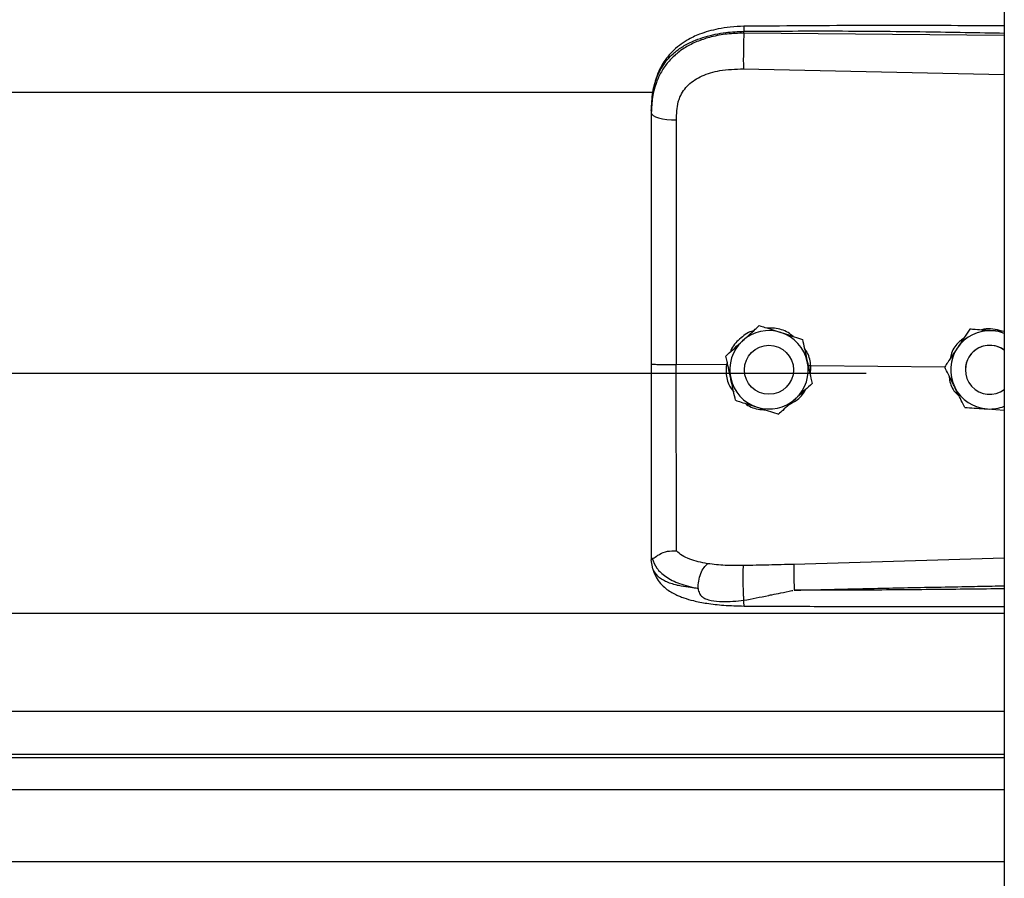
# Model space of a CAD drawing. Header units: inches. Extents: x 170 to 284, y 215 to 248.
# Tile 367 of 656: x 206.318 to 206.533, y 221.908 to 222.096. Entities that reach past the tile are written whole.
import ezdxf

# ---------------------------------------------------------------- set-up
doc = ezdxf.new("R2010")
doc.units = ezdxf.units.IN
doc.header["$LTSCALE"] = 0.25
doc.header["$MEASUREMENT"] = 0
doc.layers.add('RH FRONT OF HOOD', color=7, linetype='Continuous')

msp = doc.modelspace()

# ---------------------------------------------------------------- linework, layer by layer
at = {"layer": 'RH FRONT OF HOOD'}
for p, q in [((206.5326438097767, 224.3332527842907), (206.5326438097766, 220.1328032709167)), ((206.4757965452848, 222.0927379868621), (206.4757965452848, 222.0931493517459)), ((206.5326438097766, 222.0922012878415), (206.4757965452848, 222.0927379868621)), ((206.4757005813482, 222.0849491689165), (206.5326438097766, 222.0837396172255)), ((202.5768719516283, 222.0798740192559), (206.4560926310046, 222.0798740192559)), ((206.4556010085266, 222.0758147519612), (206.4556010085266, 222.07532643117)), ((206.4791715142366, 222.0288828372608), (206.4791715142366, 222.0288811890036)), ((206.5251150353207, 222.0280864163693), (206.5251150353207, 222.0280880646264)), ((206.5261639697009, 222.0280202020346), (206.5251150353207, 222.0280880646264)), ((206.4885896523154, 222.0258821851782), (206.4885896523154, 222.025880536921)), ((206.4718638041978, 222.0222268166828), (206.4718638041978, 222.0222251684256)), ((206.4719722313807, 222.0202915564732), (206.4610586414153, 222.0203960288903)), ((206.4721575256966, 222.0208810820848), (206.4719722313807, 222.0202915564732)), ((206.4719722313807, 222.0202915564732), (206.4719744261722, 222.0202914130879)), ((206.4759317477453, 222.0192242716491), (206.4759317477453, 222.0192234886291)), ((206.4866321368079, 222.0192234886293), (206.4866321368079, 222.0192242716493)), ((206.4904099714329, 222.0201149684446), (206.4898619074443, 222.0200609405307)), ((206.4903128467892, 222.017997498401), (206.4904099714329, 222.0201149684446)), ((206.4904099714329, 222.0201149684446), (206.4904116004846, 222.0201150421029)), ((206.5196436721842, 222.0198352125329), (206.4904116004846, 222.0201150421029)), ((206.5196296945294, 222.0198635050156), (206.5196296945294, 222.0198651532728)), ((206.5241434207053, 222.0192242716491), (206.5241434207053, 222.0192234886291)), ((202.5304915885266, 222.0184815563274), (206.5024760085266, 222.0184815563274)), ((206.4907000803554, 222.0162255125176), (206.4907000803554, 222.0162238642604)), ((206.5289402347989, 222.0106818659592), (206.5326438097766, 222.0104420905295)), ((206.4556010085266, 221.9782733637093), (206.4556010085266, 221.9777445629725)), ((206.4559407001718, 221.9757593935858), (206.4556010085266, 221.9777445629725)), ((206.5326438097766, 221.9780679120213), (206.4867081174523, 221.9767361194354)), ((202.5003237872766, 221.966096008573), (206.5326438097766, 221.966096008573)), ((202.5003237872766, 221.9447170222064), (206.5326438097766, 221.9447170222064)), ((206.5326438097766, 221.9352317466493), (202.5003237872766, 221.9352317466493)), ((202.5003237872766, 221.9345923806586), (206.5326438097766, 221.9345923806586)), ((202.5003237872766, 221.9275742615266), (206.5326438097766, 221.9275742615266)), ((202.5003237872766, 221.9118901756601), (206.5326438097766, 221.9118901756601))]:
    msp.add_line(p, q, dxfattribs=at)
at = {"layer": 'RH FRONT OF HOOD', "flags": 128}
msp.add_lwpolyline([(206.4556010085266, 222.07532643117), (206.4557049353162, 222.0750306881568), (206.4560128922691, 222.0747458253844), (206.4565135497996, 222.0744823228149), (206.4571884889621, 222.0742498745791), (206.4580128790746, 222.0740570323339), (206.458956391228, 222.0739108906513), (206.4599843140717, 222.0738168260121), (206.4610588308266, 222.0737782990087)], dxfattribs=at)
at = {"layer": 'RH FRONT OF HOOD'}
msp.add_circle((206.4812819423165, 222.0192234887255), 0.005350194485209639, dxfattribs=at)
for centre, radius, start, end in [((206.4812819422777, 222.0192242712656), 0.008560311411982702, 72.32793711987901, 132.3279357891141), ((206.5294936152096, 222.0192242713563), 0.008560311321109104, 86.29353550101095, 146.2935346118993), ((206.5294936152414, 222.0192242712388), 0.008560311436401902, 68.4076756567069, 86.29353576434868), ((206.4812819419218, 222.0192242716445), 0.008560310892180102, 132.327935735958, 192.3279369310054), ((206.4812819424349, 222.0192242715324), 0.00856031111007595, 12.32793744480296, 72.32793758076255), ((206.5294936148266, 222.0192242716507), 0.008560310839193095, 146.2935348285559, 206.2935362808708), ((206.5294936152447, 222.0192242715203), 0.005350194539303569, 53.92810144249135, 179.9999986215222), ((206.5294936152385, 222.0192234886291), 0.005350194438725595, 53.92810057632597, 306.071899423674), ((206.4812819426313, 222.0192242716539), 0.008560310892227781, 312.3279357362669, 12.32793693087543), ((206.4812819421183, 222.0192242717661), 0.008560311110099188, 192.3279374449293, 252.327937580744), ((206.5294936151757, 222.0192242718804), 0.008560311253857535, 206.2935366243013, 266.29353606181), ((206.4812819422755, 222.0192242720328), 0.008560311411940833, 252.3279371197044, 312.3279357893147), ((206.529493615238, 222.019224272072), 0.00856031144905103, 266.293535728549, 291.5923243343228)]:
    msp.add_arc(centre, radius, start, end, dxfattribs=at)
for points, knots in [([(206.4758151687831, 222.094241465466), (206.4748165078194, 222.0942029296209), (206.4729247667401, 222.0941299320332), (206.4696157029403, 222.0936015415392), (206.4663881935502, 222.0927075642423), (206.4636413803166, 222.0914033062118), (206.461655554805, 222.0900806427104), (206.4600143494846, 222.0886351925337), (206.4586991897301, 222.0870469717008), (206.4576239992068, 222.0852943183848), (206.4567667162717, 222.083384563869), (206.4560218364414, 222.080865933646), (206.4558064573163, 222.0789282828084), (206.4556874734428, 222.0778578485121)], [0, 0, 0, 0, 0.09774743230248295, 0.1851607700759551, 0.3306121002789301, 0.4364670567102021, 0.5083182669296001, 0.5850061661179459, 0.6719760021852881, 0.730794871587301, 0.8036787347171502, 0.8915444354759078, 1, 1, 1, 1]), ([(206.4758153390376, 222.094225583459), (206.4758141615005, 222.0942296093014), (206.4758101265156, 222.0942434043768), (206.4758049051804, 222.0941284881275), (206.475798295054, 222.0938356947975), (206.4757972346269, 222.0934197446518), (206.4757965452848, 222.0931493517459)], [0, 0, 0, 0, 0.09787641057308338, 0.3353863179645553, 0.5679606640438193, 1, 1, 1, 1]), ([(206.5326438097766, 222.0943244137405), (206.5297446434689, 222.0943391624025), (206.5191167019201, 222.0943932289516), (206.5001732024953, 222.0944298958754), (206.4841299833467, 222.0943057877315), (206.4758151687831, 222.094241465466)], [0, 0, 0, 0, 0.1530455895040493, 0.561043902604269, 1, 1, 1, 1]), ([(206.4556010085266, 222.0758147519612), (206.4556637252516, 222.0771712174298), (206.4557821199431, 222.0797319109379), (206.4567516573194, 222.0832228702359), (206.4580408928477, 222.085634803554), (206.4594047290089, 222.0873375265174), (206.4604876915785, 222.0883809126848), (206.4615466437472, 222.0892094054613), (206.4625360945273, 222.0898693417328), (206.4637704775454, 222.0905644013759), (206.4653644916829, 222.0912901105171), (206.4680282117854, 222.0921981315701), (206.4715633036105, 222.0929580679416), (206.474469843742, 222.0930894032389), (206.4757965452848, 222.0931493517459)], [0, 0, 0, 0, 0.1307156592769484, 0.2467609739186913, 0.3577928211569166, 0.4170971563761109, 0.4791482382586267, 0.5177152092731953, 0.5590896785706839, 0.603294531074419, 0.6633484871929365, 0.7353692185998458, 0.8792082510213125, 0.9999999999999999, 0.9999999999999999, 0.9999999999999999, 0.9999999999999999]), ([(206.4757965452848, 222.0927379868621), (206.474580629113, 222.0927047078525), (206.4721488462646, 222.0926381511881), (206.4688080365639, 222.0920163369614), (206.4658502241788, 222.0910741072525), (206.4633076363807, 222.08985643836), (206.4610761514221, 222.0883110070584), (206.4592044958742, 222.0864698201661), (206.4577235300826, 222.0843395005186), (206.4565479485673, 222.0817703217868), (206.455755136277, 222.078718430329), (206.4556524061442, 222.0764575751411), (206.4556010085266, 222.07532643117)], [0, 0, 0, 0, 0.1111703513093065, 0.222336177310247, 0.3162781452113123, 0.4102081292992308, 0.5024030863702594, 0.5945790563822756, 0.6845432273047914, 0.774504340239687, 0.8871807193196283, 1, 1, 1, 1]), ([(206.4757965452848, 222.0927379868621), (206.475774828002, 222.0921621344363), (206.4757297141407, 222.0909659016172), (206.4756886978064, 222.0887408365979), (206.4756754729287, 222.0865634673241), (206.4756924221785, 222.085473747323), (206.4757005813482, 222.0849491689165)], [0, 0, 0, 0, 0.2406941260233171, 0.5000000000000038, 0.7593058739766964, 1, 1, 1, 1]), ([(206.4757965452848, 222.0931493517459), (206.4821023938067, 222.0931886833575), (206.495341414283, 222.0932712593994), (206.5142910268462, 222.0930900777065), (206.5269315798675, 222.0928690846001), (206.5326438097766, 222.0927692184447)], [0, 0, 0, 0, 0.3326703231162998, 0.6984356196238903, 1, 1, 1, 1]), ([(206.4614844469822, 222.0777116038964), (206.4614844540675, 222.077711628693), (206.4615870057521, 222.0780705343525), (206.4620821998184, 222.0794767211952), (206.4636182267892, 222.0816794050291), (206.4666852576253, 222.0835826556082), (206.470801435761, 222.08479432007), (206.4739542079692, 222.0848939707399), (206.4757005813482, 222.0849491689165)], [0, 0, 0, 0, 4.497367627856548e-06, 0.06509473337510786, 0.261670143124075, 0.475310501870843, 0.7093656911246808, 1, 1, 1, 1]), ([(206.4610588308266, 222.0737782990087), (206.4611288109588, 222.0751029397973), (206.4611987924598, 222.0764276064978), (206.4614844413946, 222.0777115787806), (206.4614844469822, 222.0777116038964)], [0, 0, 0, 0, 0.9999804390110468, 0.9999999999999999, 0.9999999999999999, 0.9999999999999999, 0.9999999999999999]), ([(206.4556010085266, 222.07532643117), (206.4556010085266, 222.0716962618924), (206.4556010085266, 222.0644253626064), (206.4556010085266, 222.0533446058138), (206.4556010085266, 222.0421620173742), (206.4556010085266, 222.0311933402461), (206.4556010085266, 222.0239455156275), (206.4556010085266, 222.0204657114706)], [0, 0, 0, 0, 0.2027568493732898, 0.4061035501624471, 0.6088604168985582, 0.8122072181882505, 1, 1, 1, 1]), ([(206.4610586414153, 222.0203960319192), (206.4610586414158, 222.0203960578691), (206.4610587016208, 222.0237823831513), (206.4610587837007, 222.0308290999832), (206.4610588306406, 222.0415022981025), (206.4610588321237, 222.0523783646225), (206.4610588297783, 222.0631656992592), (206.4610588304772, 222.0702407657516), (206.4610588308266, 222.0737782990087)], [0, 0, 0, 0, 1.439079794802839e-06, 0.1877923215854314, 0.3908439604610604, 0.59389561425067, 0.7969478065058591, 1, 1, 1, 1]), ([(206.4778922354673, 222.0277177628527), (206.4777570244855, 222.0276876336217), (206.4766052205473, 222.0274309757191), (206.4748479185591, 222.0259721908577), (206.4732291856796, 222.0243625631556), (206.4729013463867, 222.0232542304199), (206.4728680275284, 222.0231415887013)], [0, 0, 0, 0, 0.05931474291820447, 0.5052766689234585, 0.9497204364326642, 1, 1, 1, 1]), ([(206.4755176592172, 222.0255550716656), (206.4764581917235, 222.0264116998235), (206.4777126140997, 222.0275542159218), (206.4788795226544, 222.0286169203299), (206.4791715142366, 222.0288828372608)], [0, 0, 0, 0, 0.7497733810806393, 1, 1, 1, 1]), ([(206.4755176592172, 222.0255529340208), (206.4764581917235, 222.0264096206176), (206.4777126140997, 222.0275522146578), (206.4788795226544, 222.0286152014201), (206.4791715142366, 222.0288811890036)], [0, 0, 0, 0, 0.7497733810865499, 1, 1, 1, 1]), ([(206.4791715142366, 222.0288828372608), (206.4795692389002, 222.0287561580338), (206.4810740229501, 222.0282768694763), (206.4826909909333, 222.0277617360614), (206.483880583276, 222.0273827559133)], [0, 0, 0, 0, 0.2643068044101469, 1, 1, 1, 1]), ([(206.4791715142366, 222.0288811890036), (206.4795692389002, 222.0287544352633), (206.4810740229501, 222.0282748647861), (206.4826909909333, 222.0277596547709), (206.483880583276, 222.0273806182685)], [0, 0, 0, 0, 0.2643068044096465, 1, 1, 1, 1]), ([(206.4865420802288, 222.0265346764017), (206.4861853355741, 222.0268247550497), (206.4850217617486, 222.0277708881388), (206.4829702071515, 222.028338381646), (206.4814006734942, 222.0283421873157), (206.480864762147, 222.0283434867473)], [0, 0, 0, 0, 0.2255168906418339, 0.7355556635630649, 1, 1, 1, 1]), ([(206.5251150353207, 222.0280880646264), (206.5247352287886, 222.0275187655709), (206.5239666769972, 222.0263667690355), (206.5230305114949, 222.0249634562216), (206.5224945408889, 222.0241600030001), (206.522372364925, 222.0239768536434)], [0, 0, 0, 0, 0.4299704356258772, 0.8700602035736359, 1, 1, 1, 1]), ([(206.5251150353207, 222.0280864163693), (206.5247352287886, 222.0275170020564), (206.5239666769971, 222.0263647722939), (206.5230305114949, 222.0249613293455), (206.5224945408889, 222.0241578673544), (206.5223723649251, 222.0239747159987)], [0, 0, 0, 0, 0.42997043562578, 0.8700602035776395, 0.9999999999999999, 0.9999999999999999, 0.9999999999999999, 0.9999999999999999]), ([(206.5300469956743, 222.0277666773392), (206.5287774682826, 222.0278489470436), (206.5270842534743, 222.0279586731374), (206.5255091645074, 222.0280608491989), (206.5251150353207, 222.0280864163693)], [0, 0, 0, 0, 0.749773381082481, 1, 1, 1, 1]), ([(206.5321185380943, 222.0276345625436), (206.5314576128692, 222.0278346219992), (206.5301872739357, 222.0282191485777), (206.5286240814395, 222.0282440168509), (206.5278441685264, 222.0279818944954), (206.5276683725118, 222.0279228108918)], [0, 0, 0, 0, 0.4565421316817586, 0.8775020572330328, 1, 1, 1, 1]), ([(206.5326438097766, 222.0275985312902), (206.5320008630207, 222.0276401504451), (206.5311420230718, 222.0276957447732), (206.5302669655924, 222.0277524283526), (206.5300469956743, 222.0277666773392)], [0, 0, 0, 0, 0.74862232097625, 0.9999999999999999, 0.9999999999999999, 0.9999999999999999, 0.9999999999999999]), ([(206.4718638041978, 222.0222268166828), (206.4723697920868, 222.0226877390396), (206.4733936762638, 222.0236204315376), (206.4746408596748, 222.0247564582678), (206.4753548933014, 222.0254068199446), (206.4755176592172, 222.0255550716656)], [0, 0, 0, 0, 0.4299704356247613, 0.8700602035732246, 1, 1, 1, 1]), ([(206.4718638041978, 222.0222251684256), (206.4723697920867, 222.0226859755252), (206.4733936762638, 222.023618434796), (206.4746408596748, 222.0247543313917), (206.4753548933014, 222.025404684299), (206.4755176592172, 222.0255529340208)], [0, 0, 0, 0, 0.4299704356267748, 0.8700602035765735, 1, 1, 1, 1]), ([(206.483880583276, 222.0273827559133), (206.4840669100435, 222.0273233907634), (206.4855242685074, 222.02685906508), (206.4871223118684, 222.0263498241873), (206.4884466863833, 222.0259277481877), (206.4885896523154, 222.0258821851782)], [0, 0, 0, 0, 0.1156468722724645, 0.9045342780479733, 0.9999999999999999, 0.9999999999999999, 0.9999999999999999, 0.9999999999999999]), ([(206.483880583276, 222.0273806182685), (206.4840669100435, 222.0273212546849), (206.4855242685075, 222.0268569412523), (206.4871223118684, 222.0263478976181), (206.4884466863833, 222.025926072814), (206.4885896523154, 222.025880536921)], [0, 0, 0, 0, 0.1156468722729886, 0.9045342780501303, 1, 1, 1, 1]), ([(206.4885896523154, 222.0258821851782), (206.4887357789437, 222.0252136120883), (206.4890314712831, 222.023860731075), (206.4893916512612, 222.022212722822), (206.4895978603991, 222.0212691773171), (206.4896448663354, 222.0210540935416)], [0, 0, 0, 0, 0.4299704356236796, 0.8700602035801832, 1, 1, 1, 1]), ([(206.4885896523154, 222.025880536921), (206.4887357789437, 222.0252118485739), (206.4890314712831, 222.0238587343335), (206.4893916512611, 222.0222105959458), (206.4895978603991, 222.0212670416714), (206.4896448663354, 222.0210519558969)], [0, 0, 0, 0, 0.4299704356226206, 0.8700602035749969, 1, 1, 1, 1]), ([(206.5237730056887, 222.0260764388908), (206.5234534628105, 222.0258584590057), (206.5223000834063, 222.0250716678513), (206.5212067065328, 222.0234710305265), (206.5209088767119, 222.0220663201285), (206.5208207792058, 222.0216508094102)], [0, 0, 0, 0, 0.2125142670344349, 0.7670631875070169, 1, 1, 1, 1]), ([(206.4904116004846, 222.0201150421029), (206.4904115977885, 222.0201150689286), (206.4903135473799, 222.0210906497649), (206.4900534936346, 222.0224828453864), (206.4892489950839, 222.0235722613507), (206.489029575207, 222.0238693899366)], [0, 0, 0, 0, 1.999769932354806e-05, 0.7272642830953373, 1, 1, 1, 1]), ([(206.522372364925, 222.0239768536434), (206.5216663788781, 222.0229185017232), (206.5207247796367, 222.021506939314), (206.519848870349, 222.0201937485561), (206.5196296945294, 222.0198651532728)], [0, 0, 0, 0, 0.7497733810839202, 1, 1, 1, 1]), ([(206.5223723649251, 222.0239747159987), (206.5216663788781, 222.0229164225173), (206.5207247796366, 222.0215049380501), (206.5198488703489, 222.0201920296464), (206.5196296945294, 222.0198635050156)], [0, 0, 0, 0, 0.7497733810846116, 1, 1, 1, 1]), ([(206.4729190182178, 222.0173965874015), (206.4726473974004, 222.0186394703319), (206.4722851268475, 222.0202971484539), (206.4719481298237, 222.0218392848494), (206.4718638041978, 222.0222251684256)], [0, 0, 0, 0, 0.7497733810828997, 1, 1, 1, 1]), ([(206.4556010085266, 222.0204657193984), (206.4556010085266, 222.0174284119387), (206.4556010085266, 222.0112529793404), (206.4556010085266, 222.0024660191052), (206.4556010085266, 221.9942994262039), (206.4556010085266, 221.9877193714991), (206.4556010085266, 221.9823346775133), (206.4556010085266, 221.9796341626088), (206.4556010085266, 221.9782733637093)], [0, 0, 0, 0, 0.1870908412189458, 0.3803918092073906, 0.5558755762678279, 0.7364481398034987, 0.8671952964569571, 1, 1, 1, 1]), ([(206.4610588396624, 221.9797054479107), (206.461058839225, 221.9799681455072), (206.4610588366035, 221.9815426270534), (206.4610588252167, 221.9849740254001), (206.4610587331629, 221.990575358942), (206.4610584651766, 221.9970151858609), (206.4610581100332, 222.0042412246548), (206.461057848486, 222.0121160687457), (206.4610578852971, 222.0176440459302), (206.4610579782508, 222.0203960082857), (206.4610579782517, 222.0203960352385)], [0, 0, 0, 0, 0.03155846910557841, 0.1891461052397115, 0.3467338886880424, 0.5043277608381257, 0.6619226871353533, 0.8309600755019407, 0.9999983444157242, 1, 1, 1, 1]), ([(206.4719744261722, 222.0202914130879), (206.4719406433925, 222.0198375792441), (206.4718338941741, 222.0184035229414), (206.4722505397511, 222.0162410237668), (206.4732020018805, 222.0148846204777), (206.4735884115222, 222.0143337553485)], [0, 0, 0, 0, 0.2156616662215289, 0.6814629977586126, 1, 1, 1, 1]), ([(206.4896448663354, 222.0210540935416), (206.4899164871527, 222.0198112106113), (206.4902787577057, 222.0181535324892), (206.4906157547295, 222.0166113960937), (206.4907000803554, 222.0162255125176)], [0, 0, 0, 0, 0.7497733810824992, 1, 1, 1, 1]), ([(206.4896448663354, 222.0210519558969), (206.4899164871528, 222.0198091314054), (206.4902787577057, 222.0181515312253), (206.4906157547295, 222.016609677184), (206.4907000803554, 222.0162238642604)], [0, 0, 0, 0, 0.7497733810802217, 1, 1, 1, 1]), ([(206.5218189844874, 222.0154323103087), (206.5217323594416, 222.0156076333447), (206.5210548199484, 222.0169789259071), (206.5203118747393, 222.0184826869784), (206.5196961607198, 222.019728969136), (206.5196296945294, 222.0198635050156)], [0, 0, 0, 0, 0.1156468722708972, 0.9045342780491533, 1, 1, 1, 1]), ([(206.4739742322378, 222.012568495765), (206.4738281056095, 222.0132370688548), (206.4735324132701, 222.0145899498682), (206.473172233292, 222.0162379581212), (206.4729660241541, 222.0171815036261), (206.4729190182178, 222.0173965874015)], [0, 0, 0, 0, 0.4299704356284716, 0.8700602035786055, 1, 1, 1, 1]), ([(206.520565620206, 222.017969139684), (206.5206141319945, 222.0175072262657), (206.5207607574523, 222.0161111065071), (206.5216064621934, 222.0145145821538), (206.5225405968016, 222.0137061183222), (206.5227700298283, 222.0135075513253)], [0, 0, 0, 0, 0.2716700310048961, 0.8211147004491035, 1, 1, 1, 1]), ([(206.485689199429, 222.0116596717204), (206.4861979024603, 222.0119217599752), (206.4876041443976, 222.0126462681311), (206.4888446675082, 222.013877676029), (206.4892239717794, 222.0148574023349), (206.4892370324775, 222.0148911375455)], [0, 0, 0, 0, 0.3536960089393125, 0.9777456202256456, 0.9999999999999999, 0.9999999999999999, 0.9999999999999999, 0.9999999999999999]), ([(206.4907000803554, 222.0162238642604), (206.4901940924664, 222.0157629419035), (206.4891702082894, 222.0148302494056), (206.4879230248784, 222.0136942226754), (206.4872089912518, 222.0130438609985), (206.4870462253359, 222.0128956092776)], [0, 0, 0, 0, 0.4299704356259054, 0.8700602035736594, 0.9999999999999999, 0.9999999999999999, 0.9999999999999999, 0.9999999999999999]), ([(206.5240082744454, 222.0110016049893), (206.5238233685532, 222.0113758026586), (206.5231237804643, 222.0127915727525), (206.5223720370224, 222.0143130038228), (206.5218189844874, 222.0154323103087)], [0, 0, 0, 0, 0.2643068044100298, 1, 1, 1, 1]), ([(206.4739742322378, 222.012568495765), (206.4743719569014, 222.0124417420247), (206.4758767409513, 222.0119621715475), (206.4774937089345, 222.0114469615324), (206.4786833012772, 222.0110679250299)], [0, 0, 0, 0, 0.2643068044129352, 1, 1, 1, 1]), ([(206.4870462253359, 222.0128956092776), (206.4861056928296, 222.0120389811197), (206.4848512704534, 222.0108964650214), (206.4836843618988, 222.0098337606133), (206.4833923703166, 222.0095678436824)], [0, 0, 0, 0, 0.749773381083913, 1, 1, 1, 1]), ([(206.4761328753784, 222.0118806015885), (206.476212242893, 222.0118138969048), (206.477085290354, 222.0110801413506), (206.478655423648, 222.0106010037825), (206.4800899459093, 222.0105165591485), (206.4804875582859, 222.0104931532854)], [0, 0, 0, 0, 0.06740964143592, 0.7415101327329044, 1, 1, 1, 1]), ([(206.4786833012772, 222.0110679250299), (206.4788696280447, 222.0110085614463), (206.4803269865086, 222.0105442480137), (206.4819250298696, 222.0100352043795), (206.4832494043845, 222.0096133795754), (206.4833923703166, 222.0095678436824)], [0, 0, 0, 0, 0.1156468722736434, 0.9045342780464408, 0.9999999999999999, 0.9999999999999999, 0.9999999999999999, 0.9999999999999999]), ([(206.5240082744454, 222.0110016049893), (206.5246912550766, 222.0109573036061), (206.5260732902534, 222.0108676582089), (206.5277567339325, 222.0107585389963), (206.5287205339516, 222.0106960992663), (206.5289402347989, 222.0106818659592)], [0, 0, 0, 0, 0.4299704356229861, 0.8700602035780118, 1, 1, 1, 1]), ([(206.4556010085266, 221.9782733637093), (206.4556010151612, 221.9782720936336), (206.4556010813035, 221.9782594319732), (206.4556082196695, 221.978155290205), (206.455706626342, 221.9780769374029), (206.4557943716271, 221.9780070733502)], [0, 0, 0, 0, 0.01193493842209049, 0.1189819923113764, 1, 1, 1, 1]), ([(206.455798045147, 221.9780230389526), (206.455847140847, 221.9780145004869), (206.4559479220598, 221.9779969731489), (206.456239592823, 221.9781832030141), (206.4567050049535, 221.9785140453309), (206.4575812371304, 221.9790941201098), (206.4590604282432, 221.9797122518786), (206.4604012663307, 221.9797083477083), (206.4610587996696, 221.979706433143)], [0, 0, 0, 0, 0.1136768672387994, 0.2333502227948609, 0.3620694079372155, 0.5019163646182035, 0.7557448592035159, 0.9999999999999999, 0.9999999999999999, 0.9999999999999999, 0.9999999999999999]), ([(206.4678930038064, 221.9768814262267), (206.4665194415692, 221.9771692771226), (206.4644350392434, 221.9776060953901), (206.4622592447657, 221.9786468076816), (206.4614602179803, 221.9793521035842), (206.4610588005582, 221.9797064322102)], [0, 0, 0, 0, 0.4901989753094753, 0.7438846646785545, 1, 1, 1, 1]), ([(206.4557938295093, 221.9780228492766), (206.4560694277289, 221.9773008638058), (206.4566354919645, 221.9758179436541), (206.4586883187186, 221.9739846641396), (206.4616765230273, 221.9724266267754), (206.464403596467, 221.971803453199), (206.4658034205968, 221.9714835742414)], [0, 0, 0, 0, 0.2305257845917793, 0.473487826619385, 0.7297379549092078, 1, 1, 1, 1]), ([(206.4658034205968, 221.9714835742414), (206.4658283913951, 221.9720138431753), (206.4658802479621, 221.9731150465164), (206.4663561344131, 221.9747768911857), (206.4670601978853, 221.9761631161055), (206.4676223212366, 221.9766479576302), (206.4678930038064, 221.9768814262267)], [0, 0, 0, 0, 0.2407679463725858, 0.5000000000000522, 0.7592320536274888, 1, 1, 1, 1]), ([(206.4757224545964, 221.9764739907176), (206.474370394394, 221.9764667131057), (206.4716683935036, 221.9764521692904), (206.4691617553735, 221.9767366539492), (206.467909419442, 221.9768787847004)], [0, 0, 0, 0, 0.5003922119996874, 1, 1, 1, 1]), ([(206.4758078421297, 221.9689035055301), (206.4757918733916, 221.9691440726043), (206.4757581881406, 221.9696515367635), (206.4757133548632, 221.9706616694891), (206.4756763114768, 221.9718491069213), (206.4756535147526, 221.9731210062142), (206.4756483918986, 221.9743244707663), (206.4756608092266, 221.975320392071), (206.4756859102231, 221.9760597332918), (206.4757107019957, 221.9763407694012), (206.4757224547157, 221.9764739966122)], [0, 0, 0, 0, 0.1098512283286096, 0.2317256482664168, 0.3631776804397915, 0.5000000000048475, 0.6368223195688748, 0.7682743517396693, 0.8901487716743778, 1, 1, 1, 1]), ([(206.4867081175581, 221.9767361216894), (206.4848769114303, 221.9766881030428), (206.4812143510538, 221.9765920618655), (206.4775531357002, 221.9765133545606), (206.4757224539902, 221.9764739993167)], [0, 0, 0, 0, 0.4999797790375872, 1, 1, 1, 1]), ([(206.4867079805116, 221.9767361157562), (206.4867004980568, 221.9764972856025), (206.4866889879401, 221.9761298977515), (206.4866902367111, 221.9752680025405), (206.4866976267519, 221.9744932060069), (206.4867120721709, 221.9736327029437), (206.4867378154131, 221.9724732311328), (206.4867654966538, 221.9716298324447), (206.4867834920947, 221.9710815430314)], [0, 0, 0, 0, 0.2394508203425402, 0.3683426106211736, 0.4999696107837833, 0.6316010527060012, 0.7605056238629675, 1, 1, 1, 1]), ([(206.4658023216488, 221.9714818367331), (206.4652560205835, 221.9715389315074), (206.4639510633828, 221.9716753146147), (206.4625522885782, 221.9719034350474), (206.4615973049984, 221.9720973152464), (206.460363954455, 221.9723751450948), (206.4586776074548, 221.9729413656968), (206.4568578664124, 221.9740668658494), (206.4562523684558, 221.9751842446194), (206.4559407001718, 221.9757593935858)], [0, 0, 0, 0, 0.1091879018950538, 0.260818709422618, 0.3077983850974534, 0.3355235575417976, 0.5627886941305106, 0.7749539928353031, 1, 1, 1, 1]), ([(206.4559576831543, 221.9757133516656), (206.4561466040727, 221.9751264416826), (206.4565013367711, 221.9740244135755), (206.4575144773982, 221.972605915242), (206.4586435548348, 221.9715299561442), (206.4597908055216, 221.9707331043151), (206.4608379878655, 221.9701766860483), (206.4617808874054, 221.9697645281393), (206.4630263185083, 221.9692981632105), (206.4649712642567, 221.9687376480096), (206.4678503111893, 221.9681761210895), (206.4715839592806, 221.9677538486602), (206.4743653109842, 221.9676864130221), (206.475853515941, 221.9676503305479)], [0, 0, 0, 0, 0.09843102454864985, 0.1848217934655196, 0.2573083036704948, 0.3158871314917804, 0.3722739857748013, 0.4121400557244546, 0.4615923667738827, 0.5575876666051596, 0.6828759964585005, 0.8303179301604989, 1, 1, 1, 1]), ([(206.4867837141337, 221.9710791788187), (206.4906837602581, 221.9711784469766), (206.4989538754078, 221.9713889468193), (206.512065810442, 221.9716711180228), (206.523013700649, 221.9718836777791), (206.5300298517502, 221.9720117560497), (206.5322048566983, 221.9720497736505), (206.5326438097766, 221.9720574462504)], [0, 0, 0, 0, 0.2551597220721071, 0.5410705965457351, 0.8577348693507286, 0.9712884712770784, 1, 1, 1, 1]), ([(206.4658025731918, 221.9714786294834), (206.4658771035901, 221.9711083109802), (206.4659810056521, 221.970592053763), (206.4663527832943, 221.9699946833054), (206.4667734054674, 221.9695617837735), (206.4675771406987, 221.9691172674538), (206.4690544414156, 221.9687557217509), (206.4718152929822, 221.9685155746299), (206.4742120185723, 221.9687484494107), (206.4758078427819, 221.9689035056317)], [0, 0, 0, 0, 0.1001269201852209, 0.139585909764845, 0.1897135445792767, 0.2582342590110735, 0.3697357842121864, 0.5803479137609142, 1, 1, 1, 1]), ([(206.4758078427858, 221.9689035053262), (206.4775872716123, 221.9692504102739), (206.4793748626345, 221.9695989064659), (206.4811928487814, 221.9699662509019), (206.4812638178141, 221.9699805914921), (206.4814988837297, 221.9700280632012), (206.4823670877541, 221.9702045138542), (206.4840074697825, 221.9705196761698), (206.485540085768, 221.970883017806), (206.4864391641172, 221.9710429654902), (206.4865162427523, 221.9710566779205)], [0, 0, 0, 0, 0.5022751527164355, 0.5045790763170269, 0.5086566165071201, 0.522130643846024, 0.5703313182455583, 0.7514263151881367, 0.9786895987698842, 1, 1, 1, 1]), ([(206.5326438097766, 221.9714123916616), (206.5300461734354, 221.971380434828), (206.5249801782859, 221.9713181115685), (206.5174160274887, 221.971237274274), (206.5097638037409, 221.9711680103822), (206.5020057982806, 221.9711164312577), (206.494283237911, 221.9710833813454), (206.4892463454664, 221.9710805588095), (206.4867837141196, 221.9710791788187)], [0, 0, 0, 0, 0.1699411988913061, 0.3314248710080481, 0.4948424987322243, 0.6705311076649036, 0.838916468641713, 1, 1, 1, 1]), ([(206.4758535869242, 221.9676722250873), (206.4758528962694, 221.9676653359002), (206.4758463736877, 221.967600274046), (206.4758354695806, 221.967789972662), (206.4758213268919, 221.9681168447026), (206.475812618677, 221.9685493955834), (206.475808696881, 221.9688401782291), (206.4758078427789, 221.9689035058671)], [0, 0, 0, 0, 0.03436729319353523, 0.3245665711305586, 0.621014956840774, 0.9174633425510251, 1, 1, 1, 1]), ([(206.4758535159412, 221.9676503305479), (206.4800486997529, 221.9676287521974), (206.4890236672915, 221.9675825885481), (206.5033660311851, 221.9675410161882), (206.5181010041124, 221.9675168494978), (206.5280558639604, 221.9675133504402), (206.5326438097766, 221.9675117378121)], [0, 0, 0, 0, 0.2216322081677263, 0.4741489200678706, 0.7576483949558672, 1, 1, 1, 1])]:
    msp.add_open_spline(points, degree=3, knots=knots, dxfattribs=at)
msp.add_open_spline([(206.4556010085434, 222.0204657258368), (206.4556821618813, 222.0204567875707), (206.4558444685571, 222.0204389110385), (206.4570972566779, 222.0204161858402), (206.4588947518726, 222.020399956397), (206.4603369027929, 222.0203973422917), (206.461057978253, 222.020396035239)], degree=3, dxfattribs=at)

doc.saveas('drawing.dxf')
